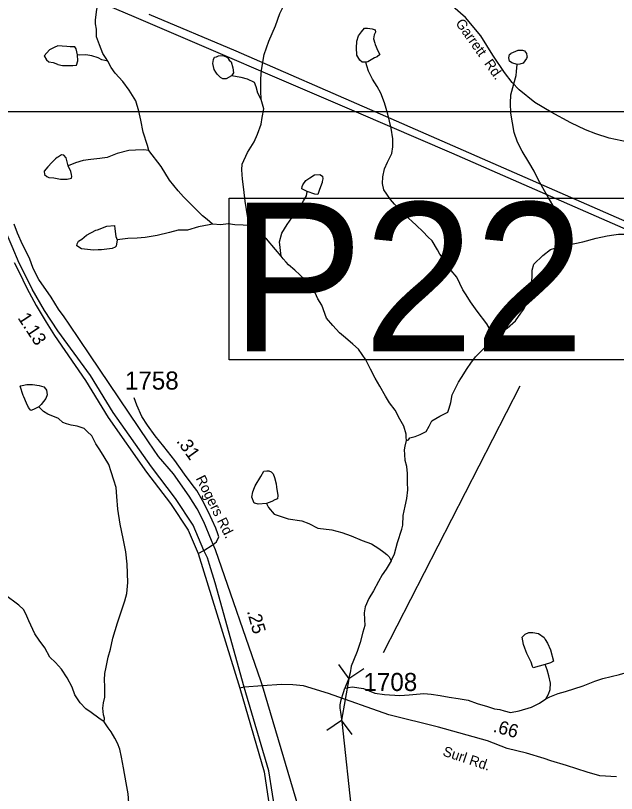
# Model space of a CAD drawing. Extents: x 1950930 to 2061844, y 904556 to 1017002.
# Drawn here: x 2005684 to 2011336, y 935305 to 942619 of the extents above; entities that cross this region are included whole.
import ezdxf

# ---------------------------------------------------------------- set-up
doc = ezdxf.new("R2010")
doc.units = 0
for name, color, linetype in [('Exist Hydrographic Creek Single Shore', 7, 'Continuous'), ('Exist Hydrographic Misc Water Feature', 7, 'Continuous'), ('Exist Railroad Mainline', 7, 'Continuous'), ('Exist Road Primary Interstate Structure Ovrhead Sign Attributed CELL', 7, 'Continuous'), ('Exist Road Primary US Attributed', 7, 'Continuous'), ('Exist Road Primary US Mileage Hundredths English Label', 7, 'Continuous'), ('Exist Road Primary US Structure Standard Bridge CELL', 7, 'Continuous'), ('Exist Road Secondary Structure Pipe Number Label', 7, 'Continuous'), ('Exist Road Secondary Type 51 Attributed', 7, 'Continuous'), ('Exist Road Secondary Type 51 Label', 7, 'Continuous'), ('Exist Road Secondary Type 51 Number Label', 7, 'Continuous'), ('Exist Utilities Electrical Transmission Line', 7, 'Continuous'), ('Map Preparation Inset Cut Line', 7, 'Continuous')]:
    doc.layers.add(name, color=color, linetype=linetype)

msp = doc.modelspace()

# ---------------------------------------------------------------- linework, layer by layer
at = {"layer": 'Exist Hydrographic Creek Single Shore'}
for points in [[(2010816.1, 940451.8), (2010883.9, 940463.8), (2011020, 940491.9), (2011143.8, 940524.1), (2011249.9, 940548.1), (2011311.8, 940556.1), (2011355.9, 940564.3), (2011403.8, 940564.3), (2011447.9, 940568.3), (2011495.7, 940596.2), (2011507.8, 940608.4)], [(2010150.3, 939551.6), (2010206.3, 939595.4), (2010262.5, 939647.4), (2010306.5, 939679.6), (2010386.4, 939747.5), (2010436.4, 939819.7), (2010464.2, 939859.5), (2010504.4, 939947.6), (2010528.2, 940035.7), (2010536.2, 940103.8), (2010544.2, 940159.7), (2010544.2, 940223.7), (2010560.1, 940279.9), (2010642, 940363.8), (2010716, 940419.7), (2010795.9, 940444), (2010816.1, 940451.8)], [(2009360.9, 938622.8), (2009381.1, 938630.9), (2009392.9, 938647), (2009443.1, 938660.8), (2009491, 938678.8), (2009547, 938706.9), (2009575, 938759.1), (2009599, 938807.2), (2009674.7, 938851.2), (2009750.7, 938891), (2009762.9, 938927.2), (2009778.8, 938979.1), (2009790.8, 939051.3), (2009850.7, 939171.2), (2009878.5, 939215.2), (2009930.5, 939299.2), (2009966.6, 939351.3), (2010010.6, 939411.4), (2010090.6, 939491.4), (2010150.3, 939551.6)], [(2006516.4, 935977.1), (2006520.4, 936013.1), (2006512.6, 936045.1), (2006504.3, 936107), (2006512.3, 936157), (2006524.5, 936209), (2006524.3, 936309.1), (2006520.3, 936373.1), (2006524.2, 936433.1), (2006536.3, 936492.9), (2006556.2, 936585), (2006576.2, 936661.1), (2006600, 936765), (2006644, 936909.1), (2006712, 937117.1), (2006729.8, 937185.3), (2006741.8, 937289.1), (2006733.5, 937461.2), (2006721.5, 937577.3), (2006697.5, 937701.2), (2006669.4, 937837.3), (2006645.4, 937977.3), (2006637.1, 938097.2), (2006629.3, 938181.1), (2006607.1, 938249.2), (2006585.1, 938329), (2006560.9, 938397.1), (2006517.1, 938469.3), (2006476.8, 938535.1), (2006440.9, 938590.9), (2006400.8, 938666.9), (2006356.9, 938706.9), (2006328.7, 938735), (2006264.8, 938759), (2006208.9, 938767), (2006164.8, 938778.8), (2006128.6, 938791), (2006086.8, 938830.9), (2005986.6, 938870.8), (2005946.7, 938896.8), (2005902.7, 938940.7)], [(2009217.7, 937492.9), (2009247.6, 937556.9), (2009277.7, 937664.9), (2009317.4, 937788.8), (2009325.4, 937828.7), (2009329.5, 937916.9), (2009349.4, 938004.7), (2009365.3, 938076.9), (2009373.3, 938160.8), (2009369.1, 938228.8), (2009371.2, 938312.8), (2009365, 938378.8), (2009349.1, 938435), (2009347, 938492.8), (2009341, 938534.9), (2009349, 938570.8), (2009360.9, 938622.8)], [(2009217.7, 937492.9), (2009169.8, 937412.8), (2009133.6, 937360.7), (2009097.8, 937296.5), (2009049.7, 937208.5), (2009005.9, 937136.6), (2008973.8, 937060.5), (2008964.1, 937002.6), (2008966.1, 936940.5), (2008970.2, 936884.6), (2008950.1, 936820.4), (2008924.2, 936724.5), (2008898.1, 936638.4), (2008862.3, 936554.4), (2008842.2, 936502.3), (2008832.3, 936438.5), (2008814.3, 936378.5), (2008782.4, 936294.5)], [(2006516.4, 935977.1), (2006468.6, 936012.9), (2006396.5, 936064.9), (2006344.4, 936100.8), (2006292.4, 936157), (2006240.5, 936232.9), (2006216.4, 936304.9), (2006168.3, 936392.9), (2006116.2, 936474.7), (2006060, 936534.6), (2006008.2, 936586.5), (2005958.2, 936674.5), (2005907.8, 936746.8), (2005866.1, 936806.7), (2005809.8, 936926.7), (2005781.7, 936994.5), (2005759.9, 937034.7), (2005713.8, 937074.4), (2005581.6, 937174.6), (2005497.5, 937234.4)], [(2008852.3, 935079.1), (2008757.3, 935982.7), (2008742.3, 936068), (2008737.5, 936107.4), (2008736.8, 936137.4), (2008747, 936184), (2008769.9, 936252.6), (2008782.4, 936294.5)], [(2006703.3, 934762.9), (2006673.3, 934786.9), (2006649.2, 934842.8), (2006653, 934903.1), (2006677.1, 934970.9), (2006705.2, 935031), (2006741.1, 935129.1), (2006749.1, 935217.2), (2006745, 935300.9), (2006724.8, 935405.1), (2006700.8, 935545), (2006680.9, 935645.2), (2006664.7, 935721), (2006644.5, 935776.9), (2006616.6, 935825.1), (2006584.4, 935885.1), (2006556.6, 935921.1), (2006516.4, 935977.1)]]:
    msp.add_lwpolyline(points, dxfattribs=at)
at = {"layer": 'Exist Hydrographic Misc Water Feature'}
for points in [[(2006550.7, 942189.4), (2006528.8, 942225.3), (2006504.6, 942261.3), (2006472.5, 942343.3), (2006444.5, 942417.4), (2006444.4, 942489.3), (2006436.6, 942541.3), (2006436.4, 942577.4), (2006448.6, 942675.3), (2006460.3, 942735.4), (2006460.2, 942811.5), (2006444.2, 942895.2), (2006440.2, 942983.3), (2006456.3, 943047.3), (2006480.2, 943175.4), (2006490.1, 943223.4), (2006520, 943275.3), (2006552, 943315.4), (2006620, 943331.7)], [(2007995.1, 941828.4), (2007990.9, 941912.2), (2007990.9, 942024.4), (2007998.8, 942104.3), (2008022.9, 942252.2), (2008066.5, 942378.3), (2008130.5, 942522.3), (2008170.3, 942638.3), (2008220.3, 942738.4), (2008246.5, 942798.5), (2008278.3, 942858.6), (2008290.5, 942894.4)], [(2008978.7, 942180.9), (2008942.9, 942181), (2008922.9, 942198.8), (2008894.7, 942246.9), (2008890.6, 942318.9), (2008894.7, 942371), (2008894.8, 942378.9), (2008910.6, 942426.8), (2008938.6, 942466.9), (2008966.5, 942498.8), (2008994.8, 942498.9), (2009038.7, 942495), (2009066.6, 942482.9), (2009070.5, 942462.8), (2009058.5, 942438.8), (2009050.8, 942398.9), (2009064.7, 942358.9), (2009066.8, 942347.1), (2009090.8, 942286.8), (2009110.7, 942251), (2009086.7, 942230.8), (2009058.9, 942220.9), (2008998.8, 942185), (2008978.7, 942180.9)], [(2006266.8, 942249.1), (2006254.5, 942305.2), (2006242.8, 942325.1), (2006230.6, 942325.3), (2006198.5, 942325.3), (2006166.7, 942329.3), (2006122.5, 942331.2), (2006082.5, 942333), (2006046.7, 942317), (2006002.6, 942294.9), (2005978.8, 942269.2), (2005954.5, 942241.1), (2005976.7, 942201), (2005998.7, 942185.1), (2006038.5, 942177), (2006078.6, 942161.1), (2006082.8, 942159.1), (2006126.6, 942149.3), (2006222.7, 942149.3), (2006258.6, 942153.1), (2006268.6, 942193.3), (2006266.8, 942249.1)], [(2010400.8, 942157.7), (2010350.9, 942173.8), (2010330.9, 942189.7), (2010323, 942219.7), (2010330.9, 942253.6), (2010342.9, 942261.6), (2010344.9, 942263.9), (2010366.8, 942273.6), (2010410.8, 942293.7), (2010450.9, 942293.8), (2010470.7, 942285.9), (2010490.9, 942261.8), (2010492.7, 942237.8), (2010494.8, 942229.9), (2010490.9, 942213.9), (2010458.8, 942169.9), (2010426.8, 942161.7), (2010400.8, 942157.7)], [(2006550.7, 942189.4), (2006496.8, 942201.4), (2006460.8, 942221.5), (2006400.5, 942241.4), (2006344.6, 942249.1), (2006286.7, 942245.1), (2006266.8, 942249.1)], [(2006937.3, 941349.5), (2006925.2, 941397.7), (2006885.1, 941521.6), (2006861.2, 941633.6), (2006842.9, 941719.7), (2006815.1, 941817.4), (2006752.8, 941917.4), (2006692.8, 941997.4), (2006620.6, 942077.4), (2006584.6, 942129.3), (2006550.7, 942189.4)], [(2007716.8, 942052.1), (2007664.7, 942023.9), (2007632.9, 942023.9), (2007612.8, 942036.2), (2007581, 942068), (2007568.9, 942086), (2007552.7, 942111.9), (2007540.7, 942168), (2007544.7, 942204), (2007556.7, 942228), (2007572.9, 942231.9), (2007592.7, 942240.1), (2007636.8, 942244.1), (2007676.7, 942224.2), (2007692.6, 942198), (2007710.7, 942184.1), (2007726.9, 942128), (2007734.8, 942080.3), (2007716.8, 942052.1)], [(2010150.3, 939551.6), (2010154.6, 939599.4), (2010150.2, 939659.6), (2010118.3, 939719.3), (2010026.3, 939839.3), (2009962.2, 939927.3), (2009922.1, 939991.5), (2009890, 940039.4), (2009862, 940099.4), (2009834, 940157.4), (2009781.9, 940223.1), (2009734, 940303.2), (2009676.1, 940375.3), (2009653.9, 940415.1), (2009601.9, 940499.2), (2009562, 940539.1), (2009517.6, 940585), (2009453.7, 940649), (2009341.5, 940749.1), (2009247.7, 940844.9), (2009209.6, 940889), (2009175.5, 940940.9), (2009149.4, 940980.8), (2009135.6, 941040.8), (2009137.5, 941100.8), (2009153.5, 941177), (2009181.4, 941241), (2009223.4, 941320.9), (2009233.3, 941385), (2009233.2, 941460.8), (2009217.2, 941560.9), (2009187.1, 941692.8), (2009153.2, 941796.9), (2009121, 941888.8), (2009086.8, 941952.8), (2009043, 942021), (2009002.9, 942097), (2008986.8, 942144.9), (2008978.7, 942180.9)], [(2010816.1, 940451.8), (2010835.8, 940472), (2010863.7, 940504), (2010871.9, 940563.8), (2010859.8, 940615.9), (2010815.7, 940703.8), (2010695.8, 940903.9), (2010659.5, 940971.9), (2010599.6, 941075.8), (2010563.5, 941155.7), (2010511.4, 941239.8), (2010449.3, 941343.8), (2010405.4, 941427.7), (2010373.2, 941519.6), (2010341.1, 941699.8), (2010339.2, 941795.7), (2010341.1, 941871.8), (2010371.1, 941977.8), (2010391.1, 942053.9), (2010394.9, 942093.8), (2010400.8, 942157.7)], [(2007995.1, 941828.4), (2007962.8, 941888.1), (2007947, 941948.2), (2007932.8, 941988.2), (2007866.8, 942020.1), (2007806.7, 942036.1), (2007716.8, 942052.1)], [(2007891.8, 940644.2), (2007867.7, 940716.2), (2007843.7, 940872), (2007831.6, 940984.1), (2007819.5, 941080.2), (2007811.4, 941168), (2007815.5, 941220.1), (2007865.4, 941332.3), (2007927.2, 941432.1), (2007959.2, 941504.3), (2007995.2, 941596.4), (2008003.1, 941660.2), (2008019.2, 941740.3), (2007995.1, 941828.4)], [(2006179.3, 941207), (2006159.2, 941281.2), (2006139.3, 941305), (2006115.1, 941309.1), (2006087.2, 941290.9), (2006075.2, 941285), (2006059.2, 941273.1), (2006025.3, 941237.1), (2005989.4, 941197.1), (2005953.4, 941156.9), (2005957.4, 941124.9), (2005977.3, 941104.8), (2005997.5, 941096.9), (2006043.4, 941093), (2006045.3, 941092.9), (2006105.5, 941081.2), (2006169.5, 941081.2), (2006209.3, 941089.2), (2006213.3, 941105.2), (2006209.4, 941125), (2006203.4, 941153), (2006179.3, 941207)], [(2006937.3, 941349.5), (2006889.3, 941357.7), (2006813.4, 941353.4), (2006749.3, 941349.4), (2006641.1, 941321.5), (2006545.2, 941285.4), (2006477.3, 941273.4), (2006393.1, 941265.2), (2006319.1, 941257.3), (2006247.4, 941233.1), (2006179.3, 941207)], [(2007537.6, 940655.8), (2007485.7, 940699.8), (2007441.5, 940735.9), (2007315.5, 940863.8), (2007265.4, 940915.7), (2007213.4, 940971.6), (2007133.4, 941071.7), (2007053.4, 941199.7), (2006937.3, 941349.5)], [(2008427.5, 940964.6), (2008375.4, 940988.3), (2008379.5, 941012.5), (2008387.4, 941028.4), (2008415.5, 941068.5), (2008451.4, 941092.4), (2008495.3, 941120.4), (2008547.6, 941124.5), (2008571.5, 941108.6), (2008575.3, 941084.6), (2008569.5, 941058.4), (2008569.6, 941048.6), (2008543.4, 940984.5), (2008527.6, 940936.6), (2008499.5, 940940.4), (2008427.5, 940964.6)], [(2008183.8, 940356.2), (2008167.9, 940492.1), (2008187.7, 940572.4), (2008239.6, 940654.4), (2008283.8, 940716.5), (2008343.6, 940780.6), (2008391.5, 940876.4), (2008419.4, 940924.4), (2008427.5, 940964.6)], [(2006639.7, 940509.3), (2006631.9, 940449.4), (2006619.9, 940441.4), (2006591.8, 940429.2), (2006491.8, 940417.2), (2006459.9, 940415.2), (2006417.8, 940413.1), (2006303.9, 940425), (2006259.8, 940453.1), (2006263.9, 940473.1), (2006275.8, 940497.1), (2006307.8, 940517.1), (2006351.8, 940553.3), (2006439.8, 940601.4), (2006453.6, 940605.3), (2006543.6, 940637.3), (2006615.6, 940645.3), (2006619.5, 940613.4), (2006627.6, 940541.4), (2006639.7, 940509.3)], [(2007537.6, 940655.8), (2007505.7, 940651.8), (2007405.6, 940631.9), (2007301.6, 940601.6), (2007213.6, 940599.8), (2007133.7, 940579.8), (2007017.6, 940549.7), (2006903.7, 940531.4), (2006827.7, 940525.4), (2006739.7, 940521.3), (2006639.7, 940509.3)], [(2007891.8, 940644.2), (2007823.6, 940648.2), (2007747.6, 940652.1), (2007683.8, 940660), (2007613.7, 940651.9), (2007537.6, 940655.8)], [(2008183.8, 940356.2), (2008127.7, 940420.1), (2008043.8, 940520.3), (2007967.7, 940568.1), (2007931.9, 940612.2), (2007891.8, 940644.2)], [(2009360.9, 938622.8), (2009357, 938655), (2009358.8, 938682.9), (2009334.8, 938758.8), (2009298.7, 938822.9), (2009254.9, 938908.8), (2009202.8, 938976.9), (2009162.7, 939038.7), (2009110.5, 939132.7), (2009066.5, 939208.7), (2009022.6, 939292.7), (2008978.5, 939380.6), (2008908.4, 939480.8), (2008856.5, 939528.8), (2008788.5, 939588.6), (2008730.4, 939636.4), (2008668.2, 939704.6), (2008608.3, 939774.5), (2008564.2, 939896.5), (2008528, 939956.3), (2008502.3, 940012.3), (2008471.9, 940052.3), (2008440.2, 940088.4), (2008404.1, 940136.4), (2008312, 940224.3), (2008252.1, 940276.4), (2008229.9, 940300.2), (2008199.8, 940332.3), (2008183.8, 940356.2)], [(2005902.7, 938940.7), (2005852.6, 938914.9), (2005828.8, 938906.8), (2005818.5, 938918.9), (2005806.7, 938934.9), (2005786.6, 938974.7), (2005762.5, 939032.6), (2005756.5, 939046.8), (2005726.5, 939132.8), (2005730.5, 939136.6), (2005746.7, 939140.5), (2005790.5, 939148.8), (2005842.7, 939148.7), (2005906.5, 939140.9), (2005950.5, 939128.8), (2005968.4, 939104.8), (2005976.5, 939096.7), (2005982.4, 939053), (2005970.6, 939018.8), (2005926.7, 938960.9), (2005902.7, 938940.7)], [(2008043.2, 938030.1), (2007967.3, 938026.1), (2007935.3, 938034), (2007927.4, 938033.8), (2007907.2, 938090), (2007917.2, 938142), (2007933.1, 938182), (2007939.3, 938198), (2007991, 938286.2), (2008019.3, 938334.2), (2008047.3, 938338.2), (2008067.3, 938338.1), (2008087.1, 938330.1), (2008107.1, 938310), (2008119.1, 938274), (2008135.3, 938214.3), (2008139.2, 938184), (2008151.4, 938106), (2008147.1, 938074.2), (2008123.3, 938066.2), (2008095.4, 938050), (2008043.2, 938030.1)], [(2008043.2, 938030.1), (2008063.4, 937993.9), (2008115.3, 937930.2), (2008247.3, 937886.1), (2008375.5, 937866.4), (2008443.3, 937842.3), (2008527.3, 937798.2), (2008659.6, 937782.4), (2008753.6, 937758.4), (2008839.6, 937726.5), (2008945.7, 937682.6), (2009031.6, 937650.6), (2009101.7, 937608.8), (2009149.5, 937574.7), (2009177.6, 937552.8), (2009197.8, 937528.7), (2009217.7, 937492.9)], [(2010666.5, 936517.8), (2010552.3, 936485.6), (2010544.7, 936497.8), (2010532.6, 936537.7), (2010492.6, 936621.7), (2010474.2, 936669.5), (2010462.5, 936705.4), (2010448.3, 936773.8), (2010478.5, 936801.7), (2010512.1, 936817.7), (2010548.2, 936817.8), (2010604.2, 936809.7), (2010656.2, 936769.8), (2010666.3, 936753.6), (2010688.4, 936717.8), (2010716.3, 936653.8), (2010744.4, 936549.8), (2010716.3, 936533.8), (2010666.5, 936517.8)], [(2010672.5, 936193.4), (2010696.4, 936237.6), (2010712.4, 936281.5), (2010716.3, 936341.5), (2010700.3, 936409.4), (2010684.4, 936465.6), (2010666.4, 936517.4)], [(2010672.5, 936193.4), (2010708.4, 936213.7), (2010788.4, 936245.5), (2010856.4, 936261.8), (2011022.3, 936317.8), (2011132.5, 936361.8), (2011208.4, 936385.8), (2011364.4, 936422), (2011484.3, 936458.2), (2011580.4, 936472)], [(2008782.4, 936294.5), (2008850.3, 936308.5), (2008958.3, 936292.5), (2009064.3, 936248.7), (2009154.3, 936236.6), (2009298.5, 936224.8), (2009386.6, 936232.8), (2009524.3, 936244.7), (2009592.4, 936236.8), (2009678.5, 936224.8), (2009762.5, 936209), (2009846.6, 936197), (2009942.4, 936180.9), (2010024.5, 936149.1), (2010122.6, 936121.1), (2010188.5, 936101.4), (2010240.5, 936093.4), (2010280.7, 936081.4), (2010340.7, 936065.4), (2010420.5, 936081.5), (2010536.4, 936117.5), (2010612.6, 936153.6), (2010672.5, 936193.4)]]:
    msp.add_lwpolyline(points, dxfattribs=at)
at = {"layer": 'Exist Railroad Mainline'}
for points in [[(2007542.7, 937646.5), (2007528, 937682.5), (2007455.8, 937858.4), (2007393.8, 937982.3), (2007317.7, 938098.3), (2007169.7, 938310.3), (2007029.4, 938474.2), (2006933.4, 938610), (2006382.6, 939429.4), (2006188.8, 939717.7), (2006142.8, 939785.7), (2006086.7, 939857.6), (2006054.6, 939913.5), (2006018.6, 939969.5), (2005902, 940138.1), (2005849, 940239.6), (2005814.3, 940337.4), (2005750.4, 940465.4), (2005702.2, 940573.4), (2005670.1, 940657.5)], [(2008005.9, 936317.4), (2007994.8, 936354.7), (2007564, 937594.5), (2007542.7, 937646.5)], [(2009158.8, 932815.1), (2009074.9, 932935.1), (2009030.8, 933027), (2008966.6, 933155.2), (2008914.7, 933267.1), (2008882.5, 933363), (2008802.5, 933575.1), (2008750.4, 933747), (2008423.6, 934910.9), (2008005.9, 936317.4)]]:
    msp.add_lwpolyline(points, dxfattribs=at)
at = {"layer": 'Exist Road Primary Interstate Structure Ovrhead Sign Attributed CELL'}
for p, q in [((2008720.7, 936517.3), (2008819.6, 936383.4)), ((2008958.8, 936474.9), (2008819.6, 936383.4)), ((2008819.6, 936383.4), (2008750, 935992.8)), ((2008610.9, 935901.2), (2008750, 935992.8)), ((2008849, 935858.8), (2008750, 935992.8))]:
    msp.add_line(p, q, dxfattribs=at)
at = {"layer": 'Exist Road Primary US Attributed'}
for points in [[(2007456.1, 937590.3), (2007353.9, 937826.3), (2007189.7, 938078.2), (2006961.6, 938374.2), (2006601.3, 938888), (2006389, 939233.8), (2006081.4, 939655.9), (2005955.7, 939846.7), (2005840, 940047.3), (2005793, 940142.7), (2005718.9, 940289.5), (2005653, 940446.2), (2005603.9, 940556.5), (2005581.9, 940641.5), (2005507.7, 940862.6), (2005443.4, 941102.6), (2005389.7, 941360.7), (2005357.2, 941588.6), (2005328.4, 941849), (2005318.6, 942131.3), (2005293.6, 942331.9)], [(2005670.5, 940297.4), (2005714.3, 940212.3), (2005790, 940054.9), (2005878.6, 939893.6), (2005972.4, 939734.7), (2006051.1, 939610.5), (2006341.9, 939186.7), (2006554.2, 938840.8), (2006914.4, 938327), (2007142.5, 938031), (2007306.8, 937779.1), (2007402.4, 937559.4)], [(2007834.6, 936303.8), (2007560.2, 937286.3), (2007508.1, 937458.4), (2007488.2, 937518.5), (2007456.1, 937590.3)], [(2007402.4, 937559.4), (2007793.2, 936294.4)], [(2007793.2, 936294.4), (2008021.1, 935507.3), (2008436.9, 932746.7)], [(2008496.3, 932760), (2008479, 932884.4), (2008065.2, 935516.4), (2007834.6, 936303.8)]]:
    msp.add_lwpolyline(points, dxfattribs=at)
at = {"layer": 'Exist Road Secondary Structure Pipe Number Label'}
msp.add_line((2009144.1, 936629.5), (2010431.8, 939138.5), dxfattribs=at)
msp.add_lwpolyline([(2007693.9, 940901), (2011675.6, 940901), (2011675.6, 939381.7), (2007693.9, 939381.7)], close=True, dxfattribs=at)
at = {"layer": 'Exist Road Secondary Type 51 Attributed'}
msp.add_line((2008005.9, 936317.4), (2007834.6, 936303.8), dxfattribs=at)
for points in [[(2011446.8, 941427.1), (2011268.6, 941467), (2011140.7, 941506.1), (2011044.4, 941545.3), (2010907.5, 941611.5), (2010721.8, 941711.6), (2010566.8, 941802), (2010419.4, 941920.9), (2010356, 941990.6), (2010283.8, 942082.6), (2010173.4, 942245.4), (2010059.8, 942426.8), (2009915.4, 942601.4), (2009723.6, 942770.8), (2009632.9, 942823), (2009563.2, 942851.5)], [(2007542.7, 937646.5), (2007573.9, 937670.3), (2007595.9, 937718.5), (2007587.9, 937746.5), (2007568, 937798.5), (2007497.9, 937950.4), (2007441.7, 938058.4), (2007389.7, 938154.3), (2007345.7, 938210.4), (2007273.6, 938306.3), (2007181.5, 938434.2), (2007077.4, 938566.2), (2006997.4, 938666.1), (2006925.3, 938766), (2006873.4, 938848.1), (2006825.2, 938955.9), (2006801.2, 939024.1)], [(2007456.1, 937590.3), (2007532.1, 937638.4), (2007542.7, 937646.5)], [(2007402.4, 937559.4), (2007456.1, 937590.3)], [(2011336.3, 935460.6), (2011181, 935470.5), (2011060.6, 935503.6), (2010867.3, 935567.6), (2010718.4, 935612.8), (2010655.2, 935632.3), (2010491.2, 935682), (2010309.2, 935728.7), (2010121.9, 935798.7), (2009661.6, 935928.2), (2009194.6, 936045.2), (2008627.7, 936243.4), (2008391.2, 936315.9), (2008293.4, 936326.4), (2008186.6, 936329.4), (2008005.9, 936317.4)], [(2007834.6, 936303.8), (2007793.2, 936294.4)]]:
    msp.add_lwpolyline(points, dxfattribs=at)
at = {"layer": 'Exist Utilities Electrical Transmission Line'}
msp.add_line((2006797, 942609.1), (2008887.8, 941712.9), dxfattribs=at)
for points in [[(2005698.2, 942962.6), (2006062.9, 942923.7), (2006797, 942609.1)], [(2009065.6, 941712.9), (2007759.3, 942284.7), (2006941, 942628.3)], [(2008887.8, 941712.9), (2009785.9, 941328), (2012656.6, 940071.7), (2016175.5, 938755.8), (2017385.2, 938307.2)], [(2017472.3, 938361), (2017393.7, 938390.5), (2012696.7, 940123.7), (2009065.6, 941712.9)]]:
    msp.add_lwpolyline(points, dxfattribs=at)
at = {"layer": 'Map Preparation Inset Cut Line'}
for p, q in [((2008887.8, 941712.9), (2005439.8, 941712.9)), ((2009065.6, 941712.9), (2008887.8, 941712.9)), ((2010719.5, 941712.9), (2009065.6, 941712.9)), ((2011298.6, 941712.9), (2010719.5, 941712.9)), ((2014846, 941712.9), (2011298.6, 941712.9))]:
    msp.add_line(p, q, dxfattribs=at)

# ---------------------------------------------------------------- texts
at = {"layer": 'Exist Road Primary US Mileage Hundredths English Label'}
for s, rotation, p in [('1.13', 303.36503, (2005699.9, 939776.4)), ('.25', 285.60451, (2007859.4, 937018.2))]:
    msp.add_text(s, height=125, rotation=rotation, dxfattribs=at).set_placement(p)
at = {"layer": 'Exist Road Primary US Structure Standard Bridge CELL'}
for s, rotation, p in [('.31', 305.77188, (2007192.4, 938616.1)), ('.66', 344.28938, (2010169.4, 935886.1))]:
    msp.add_text(s, height=125, rotation=rotation, dxfattribs=at).set_placement(p)
at = {"layer": 'Exist Road Secondary Structure Pipe Number Label'}
msp.add_text('P22', height=1400, dxfattribs=at).set_placement((2007707, 939460.7))
at = {"layer": 'Exist Road Secondary Type 51 Label'}
for s, rotation, p in [('Garrett  Rd.', 305.37537, (2009817.9, 942546.9)), ('Rogers Rd.', 296.61554, (2007376.9, 938267.1)), ('Surl Rd.', 341.56505, (2009695.7, 935662))]:
    msp.add_text(s, height=95, rotation=rotation, dxfattribs=at).set_placement(p)
at = {"layer": 'Exist Road Secondary Type 51 Number Label'}
for s, p in [('1758', (2006712.8, 939101.9)), ('1708', (2008956.5, 936267.9))]:
    msp.add_text(s, height=170, dxfattribs=at).set_placement(p)

doc.saveas('drawing.dxf')
